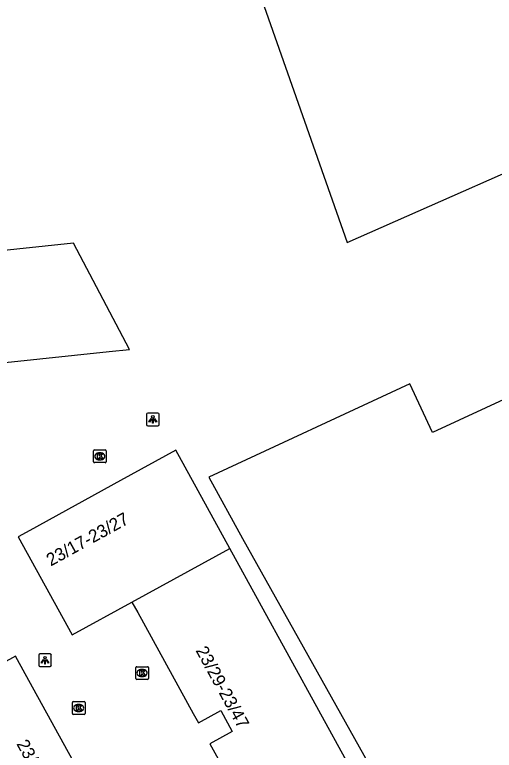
# Model space of a CAD drawing. Extents: x 161087 to 161922, y 382574 to 383873.
# Drawn here: x 161793.4 to 161831.2, y 382747 to 382804.9 of the extents above; entities that cross this region are included whole.
import ezdxf

# ---------------------------------------------------------------- set-up
doc = ezdxf.new("R2010")
doc.units = 0
for name, color, linetype in [('IMGEO_Kolk', 7, 'Continuous'), ('IMGEO_Lichtpunt', 7, 'Continuous'), ('IMGEO_Pand', 7, 'Continuous'), ('IMGEO_Pand_nummerreeks', 7, 'Continuous')]:
    doc.layers.add(name, color=color, linetype=linetype)

msp = doc.modelspace()

# ---------------------------------------------------------------- linework, layer by layer
at = {"layer": 'IMGEO_Kolk'}
for p, q in [((161799.584, 382769.738), (161799.584, 382770.59)), ((161799.659, 382770.664), (161800.511, 382770.664)), ((161800.072, 382770.444), (161800.097, 382770.444)), ((161800.585, 382770.59), (161800.585, 382769.738)), ((161800.095, 382769.884), (161800.07, 382769.884)), ((161800.511, 382769.664), (161799.659, 382769.664)), ((161802.916, 382752.671), (161802.916, 382753.523)), ((161802.991, 382753.597), (161803.843, 382753.597)), ((161803.917, 382753.523), (161803.917, 382752.671)), ((161803.404, 382753.377), (161803.429, 382753.377)), ((161803.843, 382752.597), (161802.991, 382752.597)), ((161803.427, 382752.817), (161803.402, 382752.817)), ((161797.923, 382749.917), (161797.923, 382750.769)), ((161797.998, 382750.843), (161798.85, 382750.843)), ((161798.411, 382750.623), (161798.436, 382750.623)), ((161798.924, 382750.769), (161798.924, 382749.917)), ((161798.434, 382750.063), (161798.409, 382750.063)), ((161798.85, 382749.843), (161797.998, 382749.843))]:
    msp.add_line(p, q, dxfattribs=at)
for points in [[(161799.584, 382769.738), (161799.584, 382770.59)], [(161799.659, 382770.664), (161800.511, 382770.664)], [(161799.905, 382770.364), (161800.028, 382770.364), (161800.028, 382770.213), (161800.158, 382770.364), (161800.322, 382770.364), (161800.176, 382770.213), (161800.329, 382769.964), (161800.177, 382769.964), (161800.092, 382770.128), (161800.028, 382770.061), (161800.028, 382769.964), (161799.905, 382769.964), (161799.905, 382770.364)], [(161800.585, 382770.59), (161800.585, 382769.738)], [(161800.511, 382769.664), (161799.659, 382769.664)], [(161802.916, 382752.671), (161802.916, 382753.523)], [(161802.991, 382753.597), (161803.843, 382753.597)], [(161803.917, 382753.523), (161803.917, 382752.671)], [(161803.237, 382753.297), (161803.36, 382753.297), (161803.36, 382753.146), (161803.49, 382753.297), (161803.654, 382753.297), (161803.508, 382753.146), (161803.661, 382752.897), (161803.509, 382752.897), (161803.424, 382753.061), (161803.36, 382752.994), (161803.36, 382752.897), (161803.237, 382752.897), (161803.237, 382753.297)], [(161803.843, 382752.597), (161802.991, 382752.597)], [(161797.923, 382749.917), (161797.923, 382750.769)], [(161797.998, 382750.843), (161798.85, 382750.843)], [(161798.924, 382750.769), (161798.924, 382749.917)], [(161798.244, 382750.543), (161798.367, 382750.543), (161798.367, 382750.392), (161798.497, 382750.543), (161798.661, 382750.543), (161798.515, 382750.392), (161798.668, 382750.143), (161798.516, 382750.143), (161798.431, 382750.307), (161798.367, 382750.24), (161798.367, 382750.143), (161798.244, 382750.143), (161798.244, 382750.543)], [(161798.85, 382749.843), (161797.998, 382749.843)]]:
    msp.add_lwpolyline(points, dxfattribs=at)
for centre, start, end in [((161799.661, 382770.588), 91.55205, 178.44795), ((161799.661, 382770.588), 91.55205, 178.44795), ((161800.509, 382770.588), 1.55205, 88.44795), ((161800.509, 382770.588), 1.55205, 88.44795), ((161799.661, 382769.74), 181.55205, 268.44795), ((161799.661, 382769.74), 181.55205, 268.44795), ((161800.509, 382769.74), 271.55205, 358.44795), ((161800.509, 382769.74), 271.55205, 358.44795), ((161802.993, 382753.521), 91.55205, 178.44795), ((161802.993, 382753.521), 91.55205, 178.44795), ((161803.841, 382753.521), 1.55205, 88.44795), ((161803.841, 382753.521), 1.55205, 88.44795), ((161802.993, 382752.673), 181.55205, 268.44795), ((161802.993, 382752.673), 181.55205, 268.44795), ((161803.841, 382752.673), 271.55205, 358.44795), ((161803.841, 382752.673), 271.55205, 358.44795), ((161798, 382750.767), 91.55205, 178.44795), ((161798, 382750.767), 91.55205, 178.44795), ((161798.848, 382750.767), 1.55205, 88.44795), ((161798.848, 382750.767), 1.55205, 88.44795), ((161798, 382749.919), 181.55205, 268.44795), ((161798, 382749.919), 181.55205, 268.44795), ((161798.848, 382749.919), 271.55205, 358.44795), ((161798.848, 382749.919), 271.55205, 358.44795)]:
    msp.add_arc(centre, 0.0765, start, end, dxfattribs=at)
for centre, major_axis, ratio, start_param, end_param in [((161800.071, 382770.164), (-0.387, 0.002), 0.722429, 4.712389, 7.853982), ((161800.096, 382770.164), (-0.39, 0.002), 0.717154, 1.570796, 4.712389), ((161803.403, 382753.097), (-0.387, 0.002), 0.722429, 4.712389, 7.853982), ((161803.428, 382753.097), (-0.39, 0.002), 0.717154, 1.570796, 4.712389), ((161798.41, 382750.343), (-0.387, 0.002), 0.722429, 4.712389, 7.853982), ((161798.435, 382750.343), (-0.39, 0.002), 0.717154, 1.570796, 4.712389)]:
    msp.add_ellipse(centre, major_axis=major_axis, ratio=ratio, start_param=start_param, end_param=end_param, dxfattribs=at)
at = {"layer": 'IMGEO_Lichtpunt'}
for p, q in [((161803.765, 382773.474), (161803.765, 382772.667)), ((161803.765, 382773.474), (161803.765, 382772.667)), ((161804.667, 382773.569), (161803.859, 382773.569)), ((161804.667, 382773.569), (161803.859, 382773.569)), ((161804.761, 382772.667), (161804.761, 382773.474)), ((161804.761, 382772.667), (161804.761, 382773.474)), ((161803.859, 382772.573), (161804.667, 382772.573)), ((161803.859, 382772.573), (161804.667, 382772.573)), ((161795.272, 382754.511), (161795.272, 382753.704)), ((161795.272, 382754.511), (161795.272, 382753.704)), ((161796.174, 382754.606), (161795.366, 382754.606)), ((161796.174, 382754.606), (161795.366, 382754.606)), ((161796.268, 382753.704), (161796.268, 382754.511)), ((161796.268, 382753.704), (161796.268, 382754.511)), ((161795.366, 382753.61), (161796.174, 382753.61)), ((161795.366, 382753.61), (161796.174, 382753.61))]:
    msp.add_line(p, q, dxfattribs=at)
for points in [[(161804.139, 382773.138), (161804.178, 382773.11), (161803.99, 382772.848), (161803.952, 382772.875), (161804.139, 382773.138)], [(161804.241, 382773.09), (161804.288, 382773.09), (161804.288, 382772.768), (161804.241, 382772.768), (161804.241, 382773.09)], [(161804.351, 382773.11), (161804.389, 382773.137), (161804.576, 382772.875), (161804.537, 382772.847), (161804.351, 382773.11)], [(161795.646, 382754.175), (161795.685, 382754.147), (161795.497, 382753.885), (161795.459, 382753.912), (161795.646, 382754.175)], [(161795.748, 382754.127), (161795.795, 382754.127), (161795.795, 382753.805), (161795.748, 382753.805), (161795.748, 382754.127)], [(161795.858, 382754.147), (161795.896, 382754.174), (161796.083, 382753.912), (161796.044, 382753.884), (161795.858, 382754.147)]]:
    msp.add_lwpolyline(points, dxfattribs=at)
for centre in [(161804.264, 382773.272), (161795.771, 382754.309)]:
    msp.add_circle(centre, 0.0994, dxfattribs=at)
for centre, start, end in [((161803.859, 382773.474), 90, 180), ((161803.859, 382773.474), 90, 180), ((161804.667, 382773.474), 0, 90), ((161804.667, 382773.474), 0, 90), ((161803.859, 382772.667), 180, 270), ((161803.859, 382772.667), 180, 270), ((161804.667, 382772.667), 270, 0), ((161804.667, 382772.667), 270, 360), ((161795.366, 382754.511), 90, 180), ((161795.366, 382754.511), 90, 180), ((161796.174, 382754.511), 0, 90), ((161796.174, 382754.511), 0, 90), ((161795.366, 382753.704), 180, 270), ((161795.366, 382753.704), 180, 270), ((161796.174, 382753.704), 270, 0), ((161796.174, 382753.704), 270, 360)]:
    msp.add_arc(centre, 0.0946, start, end, dxfattribs=at)
at = {"layer": 'IMGEO_Pand'}
for points in [[(161805.053, 382829.003), (161806.149, 382825.781), (161805.892, 382825.687), (161809.397, 382815.85), (161806.021, 382815.797), (161806.114, 382812.578), (161810.521, 382812.78), (161819.584, 382787.007), (161839.913, 382795.976)], [(161778.916, 382776.105), (161789.069, 382777.178), (161788.885, 382778.92), (161790.774, 382779.12), (161790.941, 382777.371), (161792.635, 382777.549), (161800.826, 382778.409), (161802.432, 382778.578), (161798.007, 382786.96), (161775.16, 382784.545), (161775.045, 382785.532), (161774.502, 382785.469)], [(161846.952, 382781.596), (161826.285, 382772.036), (161824.514, 382775.865), (161808.664, 382768.534), (161811.318, 382763.682), (161822.714, 382743.348), (161824.517, 382740.025), (161831.129, 382742.893), (161837.83, 382745.8)], [(161810.325, 382762.902), (161806.068, 382770.643), (161801.727, 382768.254), (161794.577, 382764.319), (161793.667, 382763.818), (161797.899, 382756.116), (161802.608, 382758.688)], [(161802.608, 382758.688), (161810.325, 382762.902)], [(161802.608, 382758.688), (161803.093, 382757.868), (161807.453, 382749.914), (161807.858, 382749.177), (161809.611, 382750.138), (161810.515, 382748.49), (161808.758, 382747.532), (161809.152, 382746.816), (161813.548, 382738.832), (161814.33, 382737.412), (161822.015, 382741.645), (161810.325, 382762.902)], [(161794.2, 382753.036), (161793.435, 382754.427), (161791.191, 382753.197), (161785.753, 382750.218), (161797.788, 382728.319), (161797.962, 382728.415), (161805.453, 382732.533), (161804.675, 382733.953), (161800.287, 382741.962), (161799.902, 382742.664), (161798.28, 382741.775), (161797.372, 382743.432), (161799.005, 382744.299), (161798.607, 382745.023), (161794.2, 382753.036)]]:
    msp.add_lwpolyline(points, dxfattribs=at)

# ---------------------------------------------------------------- texts
at = {"layer": 'IMGEO_Pand_nummerreeks'}
for s, rotation, p in [('23/17-23/27', 28.82911, (161796.223, 382761.481)), ('23/29-23/47', 298.68837, (161807.611, 382754.877)), ('23/87-23/101', 298.751, (161793.497, 382747.521))]:
    msp.add_text(s, height=1, rotation=rotation, dxfattribs=at).set_placement(p)

doc.saveas('drawing.dxf')
